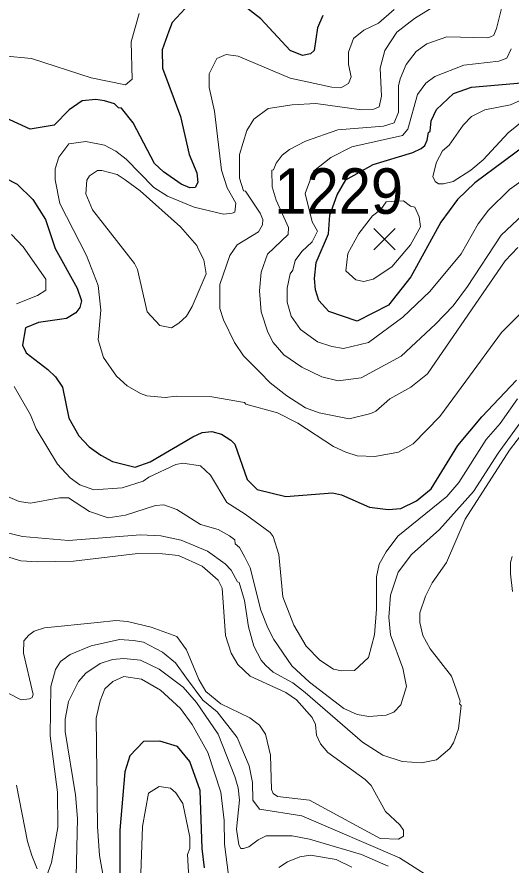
# Model space of a CAD drawing. Extents: x 423 to 448.8, y 7456.3 to 7484.
# Drawn here: x 427.555 to 428.423, y 7474.3 to 7475.791 of the extents above; entities that cross this region are included whole.
import ezdxf
from ezdxf.enums import TextEntityAlignment as Align

# ---------------------------------------------------------------- set-up
doc = ezdxf.new("R2010")
doc.units = 0
doc.header["$LTSCALE"] = 0.032
for name, color, linetype, lineweight in [('1', 7, 'Continuous', 25), ('2', 7, 'Continuous', 13), ('21', 7, 'Continuous', 25)]:
    doc.layers.add(name, color=color, linetype=linetype, lineweight=lineweight)
doc.layers.add('61', color=7, linetype='Continuous')

msp = doc.modelspace()

# ---------------------------------------------------------------- linework, layer by layer
at = {"layer": '1'}
for points in [[(427.8504, 7475.8065), (427.828, 7475.7818), (427.8218, 7475.7663), (427.8102, 7475.7338), (427.811, 7475.7014), (427.8427, 7475.6163), (427.8574, 7475.5498), (427.8713, 7475.5173), (427.8728, 7475.5003), (427.8682, 7475.4917), (427.8589, 7475.491), (427.8435, 7475.4972), (427.8125, 7475.5188), (427.797, 7475.5335), (427.7591, 7475.6054), (427.739, 7475.631), (427.7336, 7475.6317), (427.7266, 7475.6387), (427.7089, 7475.6441), (427.6934, 7475.6464), (427.6694, 7475.6441), (427.647, 7475.6279), (427.6207, 7475.6008), (427.5781, 7475.5938), (427.4985, 7475.6302)], [(428.0925, 7475.7941), (428.0832, 7475.7725), (428.077, 7475.7322), (428.0708, 7475.7268), (428.0569, 7475.7237), (428.0353, 7475.7323), (427.9834, 7475.788), (427.9525, 7475.8119)], [(428.4638, 7475.5768), (428.3593, 7475.4994), (428.3291, 7475.4701), (428.2998, 7475.4306), (428.2472, 7475.3347), (428.2077, 7475.2844), (428.1528, 7475.2566), (428.1033, 7475.2736), (428.0855, 7475.293), (428.0793, 7475.3115), (428.0778, 7475.3316), (428.0809, 7475.3595), (428.1027, 7475.4098), (428.1049, 7475.4431), (428.1179, 7475.4785), (428.1327, 7475.5052), (428.1811, 7475.532), (428.2503, 7475.5528), (428.265, 7475.5598), (428.2719, 7475.5652), (428.2758, 7475.5745), (428.2781, 7475.5884), (428.2812, 7475.5907), (428.2828, 7475.6085), (428.292, 7475.6287), (428.3222, 7475.6565), (428.3539, 7475.6681), (428.4413, 7475.6758)], [(427.449, 7475.5521), (427.5557, 7475.4971), (427.5828, 7475.4701)], [(427.5828, 7475.4701), (427.6052, 7475.4353), (427.6222, 7475.3842), (427.6609, 7475.3146), (427.6686, 7475.2922), (427.6655, 7475.2806), (427.6586, 7475.2713), (427.6424, 7475.2612), (427.5929, 7475.2543), (427.5704, 7475.245), (427.565, 7475.2141), (427.5712, 7475.2009), (427.6091, 7475.1715), (427.623, 7475.1584), (427.6354, 7475.1406), (427.6462, 7475.0857), (427.664, 7475.0547), (427.6818, 7475.0354), (427.7027, 7475.0207), (427.7228, 7475.0099), (427.763, 7474.9998), (427.7893, 7475.0091), (427.8643, 7475.0532), (427.8806, 7475.0609), (427.8976, 7475.0625), (427.9146, 7475.0578), (427.9308, 7475.047), (427.9378, 7475.04), (427.9594, 7474.9782), (427.9772, 7474.9604), (428.0275, 7474.948), (428.1095, 7474.9549), (428.125, 7474.9511), (428.1745, 7474.9294), (428.207, 7474.9255), (428.2294, 7474.9271), (428.2572, 7474.9403), (428.2827, 7474.9619), (428.3299, 7475.0377), (428.3717, 7475.088), (428.4328, 7475.1529)], [(427.8844, 7474.2952), (427.8806, 7474.3292), (427.8767, 7474.4313), (427.8589, 7474.4824), (427.8372, 7474.5087), (427.8063, 7474.518), (427.7777, 7474.5172), (427.7537, 7474.4924), (427.7444, 7474.4638), (427.7359, 7474.3617), (427.7359, 7474.2766)]]:
    msp.add_lwpolyline(points, dxfattribs=at)
at = {"layer": '2'}
for points in [[(428.4568, 7475.2867), (428.4065, 7475.2365), (428.3439, 7475.1507), (428.2982, 7475.0888), (428.251, 7475.0408), (428.2255, 7475.0261), (428.1838, 7475.0184), (428.1528, 7475.0199), (428.1327, 7475.0261), (428.1111, 7475.0361), (428.0484, 7475.0771), (428.0128, 7475.095), (427.9571, 7475.1104), (427.9548, 7475.1135), (427.8976, 7475.1236), (427.8349, 7475.1245), (427.8156, 7475.122), (427.7831, 7475.1251), (427.7723, 7475.129), (427.749, 7475.1429), (427.7297, 7475.1599), (427.7073, 7475.1924), (427.698, 7475.2234), (427.7027, 7475.276), (427.698, 7475.3193), (427.6771, 7475.3719), (427.6307, 7475.4631), (427.6222, 7475.5049), (427.6222, 7475.5242), (427.6284, 7475.5451), (427.6462, 7475.5683), (427.6764, 7475.5722), (427.7089, 7475.566), (427.729, 7475.5551), (427.7467, 7475.5412), (427.7955, 7475.4917), (427.8195, 7475.4762), (427.8667, 7475.4569), (427.9177, 7475.4446), (427.9332, 7475.4461), (427.9378, 7475.4484), (427.9394, 7475.4639), (427.9246, 7475.491), (427.9146, 7475.5219), (427.9022, 7475.6256), (427.893, 7475.6673), (427.893, 7475.6913), (427.9061, 7475.7184), (427.9224, 7475.7253), (427.944, 7475.7222), (428.0353, 7475.6835), (428.108, 7475.6681), (428.1242, 7475.6665), (428.1373, 7475.6743), (428.142, 7475.6859), (428.1374, 7475.7075), (428.1374, 7475.7292), (428.1466, 7475.7532), (428.1644, 7475.7679), (428.19, 7475.7802), (428.2178, 7475.8042)], [(428.2812, 7475.8057), (428.2534, 7475.7887), (428.2224, 7475.7648), (428.2015, 7475.7323), (428.1931, 7475.7014), (428.1954, 7475.6519), (428.1915, 7475.6332), (428.1822, 7475.6294), (428.1606, 7475.6278), (428.0801, 7475.6394), (428.0384, 7475.6371), (427.9966, 7475.6302), (427.9711, 7475.6116), (427.9587, 7475.5915), (427.9463, 7475.5498), (427.9463, 7475.508), (427.9532, 7475.4855), (427.9564, 7475.4848), (427.9826, 7475.4461), (427.9873, 7475.4353), (427.9865, 7475.426), (427.9795, 7475.4136), (427.9417, 7475.3904), (427.9293, 7475.3719), (427.9115, 7475.3208), (427.9115, 7475.279), (427.9177, 7475.2589), (427.937, 7475.2187), (427.9532, 7475.1955), (427.9819, 7475.1669), (427.9997, 7475.1483), (428.0291, 7475.1251), (428.0623, 7475.1042), (428.0863, 7475.095), (428.1389, 7475.0849), (428.1768, 7475.0942)], [(428.1196, 7475.1514), (428.091, 7475.1584), (428.0554, 7475.1754), (428.0237, 7475.1971), (428.0051, 7475.2187), (427.9958, 7475.2373), (427.9842, 7475.2729), (427.9811, 7475.31), (427.9842, 7475.3425), (427.995, 7475.3742), (428.0314, 7475.409), (428.0322, 7475.4214), (428.0105, 7475.4693), (428.0035, 7475.4925), (428.0028, 7475.5219), (428.0059, 7475.5227), (428.0105, 7475.5343), (428.0213, 7475.5482), (428.0337, 7475.5582), (428.0623, 7475.573), (428.1188, 7475.5931), (428.1993, 7475.5993), (428.2178, 7475.6054), (428.2255, 7475.624), (428.2255, 7475.6704), (428.2286, 7475.6828), (428.2387, 7475.7075), (428.2564, 7475.7307), (428.275, 7475.7439), (428.3106, 7475.7562), (428.3818, 7475.7547), (428.3887, 7475.757), (428.3926, 7475.7593), (428.3973, 7475.771), (428.4065, 7475.8065)], [(427.7699, 7475.7973), (427.756, 7475.7478), (427.7576, 7475.682), (427.746, 7475.6719), (427.6857, 7475.6843), (427.5805, 7475.7184), (427.531, 7475.723), (427.4939, 7475.7222), (427.4366, 7475.7006), (427.4111, 7475.6812), (427.3732, 7475.6395), (427.3561, 7475.6325), (427.333, 7475.6302), (427.3291, 7475.6271), (427.3221, 7475.6147), (427.3221, 7475.6024)], [(428.4235, 7475.7354), (428.4158, 7475.7191), (428.4019, 7475.7137), (428.34, 7475.7067), (428.289, 7475.6866), (428.2735, 7475.675), (428.2588, 7475.655), (428.2418, 7475.5938), (428.2325, 7475.583), (428.1436, 7475.5629), (428.1064, 7475.5443), (428.0762, 7475.5204), (428.0616, 7475.4807), (428.0737, 7475.431), (428.0831, 7475.4148), (428.0739, 7475.3958), (428.0554, 7475.3788), (428.0438, 7475.3633), (428.0399, 7475.3463), (428.0353, 7475.3394), (428.0298, 7475.3146), (428.0298, 7475.2899), (428.0368, 7475.2651), (428.053, 7475.2419), (428.0832, 7475.2203), (428.108, 7475.2117), (428.1288, 7475.2086), (428.1729, 7475.2187), (428.2333, 7475.2635), (428.2804, 7475.3084), (428.3354, 7475.3749), (428.3655, 7475.4276), (428.3833, 7475.4515), (428.4204, 7475.4878), (428.4715, 7475.5242)], [(428.4483, 7475.6124), (428.4181, 7475.5876), (428.3741, 7475.5404), (428.3524, 7475.5219), (428.3214, 7475.5018), (428.3044, 7475.4979), (428.2959, 7475.4979), (428.2897, 7475.5018), (428.2859, 7475.5111), (428.292, 7475.5358), (428.3029, 7475.5559), (428.3145, 7475.566), (428.3392, 7475.6008), (428.3539, 7475.6162), (428.3771, 7475.6278), (428.422, 7475.6371), (428.4468, 7475.648)], [(428.4444, 7475.4438), (428.4057, 7475.4074), (428.3469, 7475.3177), (428.3214, 7475.2837), (428.2905, 7475.2512), (428.2301, 7475.1947), (428.1598, 7475.1568), (428.1196, 7475.1514)], [(427.5456, 7475.409), (427.5658, 7475.3873), (427.606, 7475.3301), (427.606, 7475.3107), (427.5913, 7475.3014), (427.5542, 7475.2867)], [(428.1768, 7475.0942), (428.1853, 7475.098), (428.2101, 7475.1197), (428.2472, 7475.1406), (428.2765, 7475.1638), (428.4127, 7475.3626), (428.4351, 7475.3858)], [(428.5014, 7475.1349), (428.4204, 7475.0299), (428.3423, 7474.9085), (428.3098, 7474.832), (428.2843, 7474.7964), (428.2727, 7474.7732), (428.2627, 7474.7438), (428.2627, 7474.7268), (428.2681, 7474.7036), (428.2812, 7474.6804), (428.3183, 7474.6324), (428.3268, 7474.6092), (428.3338, 7474.5883), (428.3323, 7474.5837), (428.3354, 7474.5806), (428.3307, 7474.5396), (428.3222, 7474.5148), (428.3153, 7474.5048), (428.292, 7474.4854), (428.2658, 7474.48), (428.2317, 7474.4823), (428.1977, 7474.4932), (428.1621, 7474.5164), (428.0616, 7474.6038), (428.0399, 7474.6208), (428.0051, 7474.6394), (427.992, 7474.6518), (427.9842, 7474.6603), (427.971, 7474.685), (427.9618, 7474.7191), (427.9548, 7474.7655), (427.9455, 7474.7972), (427.9425, 7474.7979), (427.9316, 7474.8188), (427.9208, 7474.8296), (427.8899, 7474.8521), (427.8435, 7474.8714), (427.8079, 7474.8791), (427.7723, 7474.8807), (427.6455, 7474.8706), (427.565, 7474.8776), (427.531, 7474.8861)], [(427.5503, 7475.1414), (427.5789, 7475.0919), (427.589, 7475.0671), (427.6261, 7475.0052), (427.6485, 7474.9812), (427.6656, 7474.9689), (427.6903, 7474.9596), (427.7398, 7474.9635), (427.7769, 7474.975), (427.787, 7474.982), (427.8342, 7475.0044), (427.8466, 7475.0068), (427.8774, 7475.0021), (427.8953, 7474.9859), (427.9239, 7474.9379), (427.9563, 7474.917), (427.9997, 7474.8846), (428.0051, 7474.8776), (428.0152, 7474.8459), (428.0221, 7474.7717), (428.0414, 7474.7222), (428.0631, 7474.685), (428.0871, 7474.6602), (428.1111, 7474.6448), (428.125, 7474.6417), (428.1482, 7474.6425), (428.1729, 7474.6649), (428.183, 7474.7051), (428.1869, 7474.75), (428.1869, 7474.8072), (428.1915, 7474.8289), (428.2039, 7474.8506), (428.224, 7474.8784), (428.3106, 7474.948), (428.3315, 7474.9727), (428.3795, 7475.0486), (428.4042, 7475.0764), (428.4343, 7475.1197)], [(428.4591, 7475.105), (428.4003, 7475.0246), (428.357, 7474.9572), (428.2975, 7474.89), (428.248, 7474.8459), (428.2247, 7474.815), (428.2116, 7474.7748), (428.2085, 7474.7361), (428.2116, 7474.7051), (428.2333, 7474.6464), (428.2395, 7474.6139), (428.2294, 7474.5821), (428.217, 7474.569), (428.2039, 7474.5636), (428.173, 7474.5612), (428.1528, 7474.5651), (428.1296, 7474.5752), (428.0693, 7474.6216), (428.0383, 7474.6502), (428.0066, 7474.6966), (427.9958, 7474.7175), (427.9834, 7474.7485), (427.9649, 7474.8227), (427.9556, 7474.8413), (427.9463, 7474.8582), (427.9386, 7474.8652), (427.9378, 7474.8722), (427.9285, 7474.8792), (427.9084, 7474.89), (427.8775, 7474.8992), (427.8357, 7474.9255), (427.8133, 7474.9333), (427.7986, 7474.9325), (427.746, 7474.9155), (427.7151, 7474.9109), (427.6826, 7474.9217), (427.6454, 7474.9457), (427.63, 7474.9457), (427.5789, 7474.9364), (427.5588, 7474.9395), (427.5186, 7474.9565)], [(427.5109, 7474.8505), (427.5619, 7474.8351), (427.5913, 7474.8335), (427.6547, 7474.8343), (427.7677, 7474.8482), (427.811, 7474.8475), (427.8388, 7474.8444), (427.8806, 7474.8258), (427.9084, 7474.801), (427.9154, 7474.7871), (427.9215, 7474.7036), (427.9316, 7474.6727), (427.9432, 7474.6525), (427.9649, 7474.6324), (428.0275, 7474.6038), (428.0461, 7474.5907), (428.0739, 7474.5597), (428.0793, 7474.5473), (428.0816, 7474.5288), (428.0886, 7474.5133), (428.101, 7474.4978), (428.1667, 7474.4507), (428.1776, 7474.4398), (428.2023, 7474.3942), (428.2278, 7474.371), (428.234, 7474.3617), (428.234, 7474.3509), (428.2255, 7474.3454), (428.1931, 7474.347), (428.0693, 7474.4143), (428.0128, 7474.4205), (428.0051, 7474.4259), (428.002, 7474.4329), (428.0004, 7474.4932), (427.992, 7474.5303), (427.9811, 7474.5458), (427.9641, 7474.5589), (427.9131, 7474.5837), (427.8867, 7474.6053), (427.8744, 7474.6262), (427.8527, 7474.6788), (427.8357, 7474.702), (427.7909, 7474.7183), (427.7491, 7474.7283), (427.729, 7474.7299), (427.6965, 7474.7268), (427.6037, 7474.7175), (427.5851, 7474.7113), (427.5758, 7474.7043), (427.5673, 7474.6943), (427.5666, 7474.6727), (427.5835, 7474.6), (427.582, 7474.5945), (427.5774, 7474.5922), (427.5627, 7474.5906), (427.4923, 7474.6262)], [(428.4258, 7474.7809), (428.422, 7474.8119), (428.422, 7474.832), (428.4251, 7474.8428)], [(427.6091, 7474.2867), (427.616, 7474.3045), (427.6269, 7474.3664), (427.6261, 7474.4282), (427.6137, 7474.5272), (427.6145, 7474.6139), (427.623, 7474.644), (427.6315, 7474.6579), (427.6485, 7474.6703), (427.6857, 7474.6858), (427.7352, 7474.6966), (427.7599, 7474.6951), (427.7777, 7474.692), (427.811, 7474.6742), (427.8334, 7474.6556), (427.8529, 7474.6288), (427.8814, 7474.5898), (427.9069, 7474.5698), (427.9417, 7474.5242), (427.9633, 7474.4747), (427.9687, 7474.4453), (427.9695, 7474.4143), (427.9811, 7474.3981), (428.0554, 7474.3865), (428.227, 7474.313), (428.2982, 7474.2674)], [(427.6586, 7474.255), (427.6617, 7474.3818), (427.6578, 7474.4236), (427.64, 7474.535), (427.64, 7474.5566), (427.6454, 7474.5876), (427.6632, 7474.6231), (427.6764, 7474.6378), (427.7011, 7474.6548), (427.7228, 7474.6618), (427.7429, 7474.6633), (427.7723, 7474.6603), (427.8048, 7474.6448), (427.8473, 7474.6131), (427.8705, 7474.586), (427.9084, 7474.5303), (427.9378, 7474.4561), (427.944, 7474.436), (427.9463, 7474.4143), (427.9409, 7474.3633), (427.9448, 7474.3354), (427.9486, 7474.3292), (427.9533, 7474.3292), (427.9625, 7474.3323), (427.9788, 7474.3447), (427.9927, 7474.3516), (428.0384, 7474.3516), (428.0693, 7474.3454), (428.1606, 7474.3184), (428.207, 7474.2983)], [(427.9293, 7474.2643), (427.92, 7474.337), (427.9193, 7474.3787), (427.9131, 7474.4282), (427.8906, 7474.4979), (427.8628, 7474.5474), (427.8427, 7474.5752), (427.8071, 7474.6077), (427.7738, 7474.627), (427.7429, 7474.6316), (427.7235, 7474.6231), (427.7096, 7474.61), (427.7011, 7474.5891), (427.6941, 7474.5582), (427.6965, 7474.3679), (427.7003, 7474.3169), (427.7112, 7474.255)], [(427.5542, 7474.4406), (427.5735, 7474.3416), (427.5812, 7474.3169), (427.5905, 7474.2937)], [(428.1436, 7474.2967), (428.1157, 7474.3099), (428.0709, 7474.3176), (428.0522, 7474.3145), (428.0306, 7474.306), (428.0152, 7474.2959)]]:
    msp.add_lwpolyline(points, dxfattribs=at)
for points in [[(427.8736, 7475.3834), (427.8713, 7475.3896), (427.8427, 7475.4221), (427.7715, 7475.4855), (427.7452, 7475.5049), (427.7313, 7475.5142), (427.7042, 7475.5211), (427.6965, 7475.5211), (427.6826, 7475.5118), (427.6779, 7475.5041), (427.6764, 7475.4801), (427.688, 7475.4523), (427.7614, 7475.3579), (427.7669, 7475.3471), (427.7839, 7475.2728), (427.8063, 7475.2489), (427.8264, 7475.245), (427.8396, 7475.2527), (427.8527, 7475.2651), (427.8628, 7475.2821), (427.8875, 7475.3394), (427.8836, 7475.3641)], [(428.1559, 7475.4105), (428.1799, 7475.4415), (428.1945, 7475.4526), (428.2039, 7475.466), (428.2341, 7475.4681), (428.2462, 7475.4586), (428.2541, 7475.4569), (428.2619, 7475.4399), (428.2642, 7475.4221), (428.2464, 7475.3904), (428.2139, 7475.3517), (428.1807, 7475.3301), (428.1644, 7475.3262), (428.1505, 7475.3293), (428.1327, 7475.3448), (428.1366, 7475.3757)], [(427.8836, 7474.1854), (427.8713, 7474.2473), (427.8566, 7474.2875), (427.855, 7474.3184), (427.8589, 7474.3292), (427.8589, 7474.3493), (427.8465, 7474.4081), (427.8341, 7474.4274), (427.8248, 7474.4352), (427.8047, 7474.4383), (427.7862, 7474.4267), (427.7754, 7474.3679), (427.7723, 7474.2689), (427.7847, 7474.1993), (427.8055, 7474.1622), (427.8233, 7474.1467), (427.8373, 7474.1413), (427.8612, 7474.1413), (427.8752, 7474.1521), (427.8837, 7474.1699)]]:
    msp.add_lwpolyline(points, close=True, dxfattribs=at)
at = {"layer": '21'}
for p, q in [((428.1819, 7475.4195), (428.2194, 7475.382)), ((428.2194, 7475.4195), (428.1819, 7475.382))]:
    msp.add_line(p, q, dxfattribs=at)

# ---------------------------------------------------------------- texts
at = {"layer": '61', "width": 0.95}
msp.add_text('1229', height=0.08, dxfattribs=at).set_placement((428.1204, 7475.4452), align=Align.CENTER)

doc.saveas('drawing.dxf')
